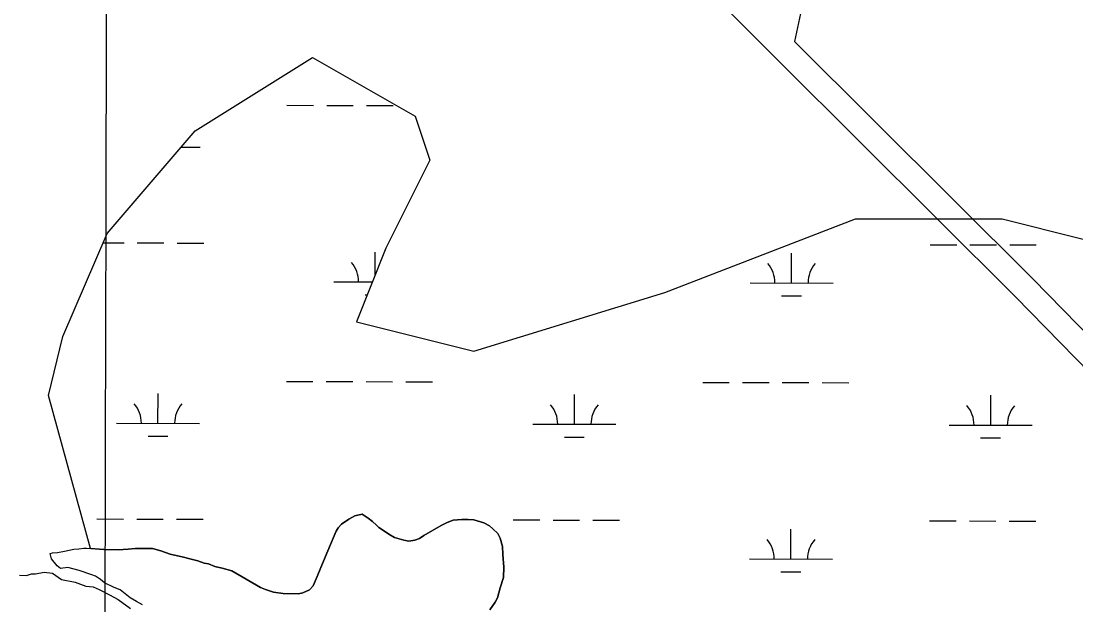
# Model space of a CAD drawing. Extents: x 3180038 to 3217926, y 922069 to 947485.
# Drawn here: x 3197216 to 3198488, y 929052 to 929755 of the extents above; entities that cross this region are included whole.
import ezdxf

# ---------------------------------------------------------------- set-up
doc = ezdxf.new("R2010")
doc.units = 0
for name, color, linetype in [('V-GRID-MAJR', 7, 'Continuous'), ('V-ROAD-CNTR', 7, 'Continuous'), ('V-SITE-VEGE', 7, 'Continuous'), ('V-WETL-SWMP', 7, 'Continuous')]:
    doc.layers.add(name, color=color, linetype=linetype)

msp = doc.modelspace()

# ---------------------------------------------------------------- linework, layer by layer
at = {"layer": 'V-GRID-MAJR'}
msp.add_spline([(3197313.6, 927489.3), (3197327.7, 933549), (3197341.9, 939612.1), (3197356, 945675.2), (3197356, 945678.5)], degree=3, dxfattribs=at)
at = {"layer": 'V-ROAD-CNTR'}
for points in [[(3198182, 932011.2), (3198183.9, 931977.6), (3198190.8, 931876.6), (3198189.9, 931739.2), (3198202.4, 931534.8), (3198204.2, 931289.7), (3198217.6, 931095), (3198233.1, 930958.4), (3198247, 930828.1), (3198262.7, 930770.1), (3198268.7, 930703.7), (3198250.7, 930644.6), (3198224.8, 930550), (3198198.5, 930436.3), (3198179.3, 930303.3), (3198191.9, 930164.3), (3198193.3, 930049.9), (3198199, 929966.4), (3198178.1, 929864.9), (3198161.5, 929792.9), (3198148.4, 929730.5)], [(3197180.7, 930584.5), (3197271, 930482.5), (3197777, 930057.3), (3198090, 929746.2)], [(3198090, 929746.2), (3198131.3, 929705.1)], [(3198148.4, 929730.5), (3198436.2, 929444.3), (3198777.8, 929095.2), (3198797.9, 929080.5)], [(3198131.3, 929705.1), (3198414.9, 929423.1), (3198758.1, 929072.5), (3198778, 929057.9)]]:
    msp.add_lwpolyline(points, dxfattribs=at)
at = {"layer": 'V-SITE-VEGE'}
for p, q in [((3197602.4, 929149.3), (3197610.9, 929155.2)), ((3197610.9, 929155.2), (3197618.2, 929159.4)), ((3197618.2, 929159.4), (3197627.1, 929161.1)), ((3197627.1, 929161.1), (3197634.3, 929156.3)), ((3197634.3, 929156.3), (3197639.8, 929152.5)), ((3197639.8, 929152.5), (3197644.5, 929147.8)), ((3197729.5, 929151.2), (3197736.8, 929154.1)), ((3197736.8, 929154.1), (3197747.4, 929154.9)), ((3197747.4, 929154.9), (3197755, 929154.9)), ((3197755, 929154.9), (3197761.8, 929154.4)), ((3197761.8, 929154.4), (3197773.7, 929150.9)), ((3197593.4, 929135.3), (3197596, 929140.8)), ((3197596, 929140.8), (3197598.1, 929144.6)), ((3197598.1, 929144.6), (3197602.4, 929149.3)), ((3197644.5, 929147.8), (3197647.4, 929145.2)), ((3197647.4, 929145.2), (3197654.2, 929140.9)), ((3197654.2, 929140.9), (3197659.3, 929137.1)), ((3197701.4, 929135.6), (3197712, 929141.5)), ((3197712, 929141.5), (3197722.3, 929147.4)), ((3197722.3, 929147.4), (3197729.5, 929151.2)), ((3197773.7, 929150.9), (3197780.5, 929147.1)), ((3197780.5, 929147.1), (3197784.7, 929143.6)), ((3197784.7, 929143.6), (3197790.7, 929138.1)), ((3197589.1, 929124.7), (3197593.4, 929135.3)), ((3197659.3, 929137.1), (3197666.1, 929133.2)), ((3197666.1, 929133.2), (3197677.5, 929129.8)), ((3197677.5, 929129.8), (3197683.5, 929128.9)), ((3197683.5, 929128.9), (3197690.7, 929130.1)), ((3197690.7, 929130.1), (3197696.3, 929131.8)), ((3197696.3, 929131.8), (3197701.4, 929135.6)), ((3197790.7, 929138.1), (3197793.6, 929132.5)), ((3197793.6, 929132.5), (3197796.5, 929122.3)), ((3197251, 929113.8), (3197254, 929114.6)), ((3197252.7, 929107.4), (3197251, 929113.8)), ((3197254, 929114.6), (3197260, 929115)), ((3197260, 929115), (3197268.5, 929116.6)), ((3197268.5, 929116.6), (3197279.6, 929119.1)), ((3197279.6, 929119.1), (3197285.5, 929119.5)), ((3197285.5, 929119.5), (3197291.5, 929120.3)), ((3197291.5, 929120.3), (3197294.9, 929120.3)), ((3197294.9, 929120.3), (3197315.7, 929118.5)), ((3197315.7, 929118.5), (3197333.1, 929118.4)), ((3197333.1, 929118.4), (3197345, 929119.2)), ((3197345, 929119.2), (3197353.5, 929120)), ((3197353.5, 929120), (3197374.4, 929119.9)), ((3197374.4, 929119.9), (3197384.6, 929116.9)), ((3197384.6, 929116.9), (3197395.6, 929113)), ((3197577.5, 929097.1), (3197589.1, 929124.7)), ((3197796.5, 929122.3), (3197796.9, 929112.5)), ((3197259.5, 929098.8), (3197252.7, 929107.4)), ((3197395.6, 929113), (3197411.7, 929109.5)), ((3197411.7, 929109.5), (3197419.4, 929107.3)), ((3197419.4, 929107.3), (3197429.1, 929105.2)), ((3197429.1, 929105.2), (3197436.8, 929102.1)), ((3197436.8, 929102.1), (3197441.9, 929101.3)), ((3197441.9, 929101.3), (3197449.5, 929098.2)), ((3197796.9, 929112.5), (3197798.1, 929097.2)), ((3197214.2, 929087.8), (3197222.5, 929087.3)), ((3197222.5, 929087.3), (3197228.4, 929089.3)), ((3197228.4, 929089.3), (3197233.3, 929089.3)), ((3197233.3, 929089.3), (3197243.9, 929091.3)), ((3197243.9, 929091.3), (3197253.9, 929090.3)), ((3197253.9, 929090.3), (3197264.6, 929082.4)), ((3197263.3, 929095.8), (3197259.5, 929098.8)), ((3197272.5, 929097.1), (3197263.3, 929095.8)), ((3197286.2, 929093.2), (3197272.5, 929097.1)), ((3197301.2, 929088.1), (3197286.2, 929093.2)), ((3197305.8, 929086.4), (3197301.2, 929088.1)), ((3197449.5, 929098.2), (3197458.4, 929096.1)), ((3197458.4, 929096.1), (3197469.9, 929093)), ((3197469.9, 929093), (3197504.6, 929072.9)), ((3197573.1, 929086.1), (3197577.5, 929097.1)), ((3197798.1, 929097.2), (3197797.6, 929084.9)), ((3197264.6, 929082.4), (3197281.3, 929079.5)), ((3197281.3, 929079.5), (3197294, 929074.6)), ((3197311.6, 929082.4), (3197305.8, 929086.4)), ((3197316.5, 929078.5), (3197311.6, 929082.4)), ((3197328.2, 929072.7), (3197316.5, 929078.5)), ((3197563.7, 929070), (3197568, 929075.1)), ((3197568, 929075.1), (3197573.1, 929086.1)), ((3197797.6, 929084.9), (3197793.7, 929072.6)), ((3197294, 929074.6), (3197302.8, 929073.6)), ((3197302.8, 929073.6), (3197310.1, 929070.5)), ((3197310.1, 929070.5), (3197322.5, 929064.1)), ((3197322.5, 929064.1), (3197333.1, 929058.5)), ((3197335.4, 929070.1), (3197328.2, 929072.7)), ((3197347.3, 929060.5), (3197335.4, 929070.1)), ((3197504.6, 929072.9), (3197510.6, 929070.3)), ((3197510.6, 929070.3), (3197520.3, 929067.3)), ((3197520.3, 929067.3), (3197531.8, 929065.5)), ((3197531.8, 929065.5), (3197550.5, 929065.4)), ((3197550.5, 929065.4), (3197555.6, 929066.6)), ((3197555.6, 929066.6), (3197563.7, 929070)), ((3197793.7, 929072.6), (3197790.2, 929060.3)), ((3197333.1, 929058.5), (3197347.8, 929047.7)), ((3197355.3, 929056.2), (3197347.3, 929060.5)), ((3197362.5, 929051.9), (3197355.3, 929056.2)), ((3197787.7, 929055.2), (3197781.2, 929045.9)), ((3197790.2, 929060.3), (3197787.7, 929055.2))]:
    msp.add_line(p, q, dxfattribs=at)
at = {"layer": 'V-WETL-SWMP'}
for p, q in [((3197536.5, 929653.8), (3197568.5, 929653.7)), ((3197584.5, 929653.7), (3197616.5, 929653.6)), ((3197632.5, 929653.6), (3197664.5, 929653.5)), ((3197408.9, 929603.3), (3197431.8, 929603.3)), ((3197314.9, 929488.1), (3197340.1, 929488.1)), ((3197356.1, 929488), (3197388.1, 929488)), ((3197404.1, 929487.9), (3197436.1, 929487.8)), ((3198311.9, 929485.9), (3198343.9, 929485.8)), ((3198359.9, 929485.8), (3198391.9, 929485.7)), ((3198407.9, 929485.7), (3198439.9, 929485.6)), ((3197642.9, 929449.2), (3197643, 929477)), ((3198144.8, 929439.8), (3198144.9, 929475.8)), ((3197592.9, 929441.1), (3197639.6, 929441)), ((3198094.8, 929439.9), (3198194.8, 929439.7)), ((3197630.8, 929425.5), (3197633.4, 929425.5)), ((3198132.7, 929424.4), (3198156.7, 929424.4)), ((3197535.8, 929321.1), (3197567.8, 929321.1)), ((3197583.8, 929321), (3197615.8, 929320.9)), ((3197631.8, 929320.9), (3197663.8, 929320.8)), ((3197679.8, 929320.8), (3197711.8, 929320.7)), ((3198037.7, 929320), (3198069.7, 929319.9)), ((3198085.7, 929319.9), (3198117.7, 929319.8)), ((3198133.7, 929319.8), (3198165.7, 929319.7)), ((3198181.7, 929319.7), (3198213.7, 929319.6)), ((3197381, 929270.7), (3197381.1, 929306.7)), ((3197883, 929269.6), (3197883, 929305.6)), ((3198384.9, 929268.5), (3198384.9, 929304.5)), ((3197331, 929270.8), (3197431, 929270.6)), ((3197833, 929269.7), (3197933, 929269.5)), ((3198334.9, 929268.6), (3198434.9, 929268.4)), ((3197369, 929255.3), (3197393, 929255.3)), ((3197870.9, 929254.2), (3197894.9, 929254.1)), ((3198372.8, 929253.1), (3198396.8, 929253)), ((3197307.4, 929155.5), (3197339.4, 929155.4)), ((3197355.4, 929155.4), (3197387.4, 929155.3)), ((3197403.4, 929155.2), (3197435.4, 929155.2)), ((3197809.3, 929154.3), (3197841.3, 929154.3)), ((3197857.3, 929154.2), (3197889.3, 929154.2)), ((3197905.3, 929154.1), (3197937.3, 929154)), ((3198311.2, 929153.2), (3198343.2, 929153.1)), ((3198359.2, 929153.1), (3198391.2, 929153)), ((3198407.2, 929153), (3198439.2, 929152.9)), ((3198144, 929107.1), (3198144.1, 929143.1)), ((3198094, 929107.3), (3198194, 929107)), ((3198132, 929091.7), (3198156, 929091.7))]:
    msp.add_line(p, q, dxfattribs=at)
for points in [[(3197353.5, 929120), (3197345, 929119.2), (3197333.1, 929118.4), (3197315.7, 929118.5), (3197299.6, 929119.9), (3197248.9, 929304.4), (3197266.5, 929375.2), (3197319.6, 929499.2), (3197425.8, 929623.1), (3197567.3, 929711.6), (3197691.2, 929640.8), (3197708.9, 929587.7), (3197655.8, 929481.5), (3197620.4, 929392.9), (3197761.9, 929357.5), (3197991.9, 929428.3), (3198222, 929516.9), (3198398.9, 929516.9), (3198682, 929446.1)], [(3197781.2, 929045.9), (3197787.7, 929055.2), (3197790.2, 929060.3), (3197793.7, 929072.6), (3197797.6, 929084.9), (3197798.1, 929097.2), (3197796.9, 929112.5), (3197796.5, 929122.3), (3197793.6, 929132.5), (3197790.7, 929138.1), (3197784.7, 929143.6), (3197780.5, 929147.1), (3197773.7, 929150.9), (3197761.8, 929154.4), (3197755, 929154.9), (3197747.4, 929154.9), (3197736.8, 929154.1), (3197729.5, 929151.2), (3197722.3, 929147.4), (3197712, 929141.5), (3197701.4, 929135.6), (3197696.3, 929131.8), (3197690.7, 929130.1), (3197683.5, 929128.9), (3197677.5, 929129.8), (3197666.1, 929133.2), (3197659.3, 929137.1), (3197654.2, 929140.9), (3197647.4, 929145.2), (3197644.5, 929147.8), (3197639.8, 929152.5), (3197634.3, 929156.3), (3197627.1, 929161.1), (3197618.2, 929159.4), (3197610.9, 929155.2), (3197602.4, 929149.3), (3197598.1, 929144.6), (3197596, 929140.8), (3197593.4, 929135.3), (3197589.1, 929124.7), (3197577.5, 929097.1), (3197573.1, 929086.1), (3197568, 929075.1), (3197563.7, 929070), (3197555.6, 929066.6), (3197550.5, 929065.4), (3197531.8, 929065.5), (3197520.3, 929067.3), (3197510.6, 929070.3), (3197504.6, 929072.9), (3197469.9, 929093), (3197458.4, 929096.1), (3197449.5, 929098.2), (3197441.9, 929101.3), (3197436.8, 929102.1), (3197429.1, 929105.2), (3197419.4, 929107.3), (3197411.7, 929109.5), (3197395.6, 929113), (3197384.6, 929116.9), (3197374.4, 929119.9), (3197353.5, 929120)]]:
    msp.add_lwpolyline(points, dxfattribs=at)
for centre, start, end in [((3197587.6, 929441.6), 359.099, 40.6427), ((3198089.5, 929440.4), 359.099, 40.6427), ((3198200, 929440.2), 139.099, 180.6427), ((3197325.8, 929271.3), 359.099, 40.6427), ((3197436.3, 929271.1), 139.099, 180.6427), ((3197827.7, 929270.2), 359.099, 40.6427), ((3197938.2, 929269.9), 139.099, 180.6427), ((3198329.6, 929269.1), 359.099, 40.6427), ((3198440.1, 929268.8), 139.099, 180.6427), ((3198088.8, 929107.7), 359.099, 40.6427), ((3198199.3, 929107.5), 139.099, 180.6427)]:
    msp.add_arc(centre, 35.2, start, end, dxfattribs=at)

doc.saveas('drawing.dxf')
